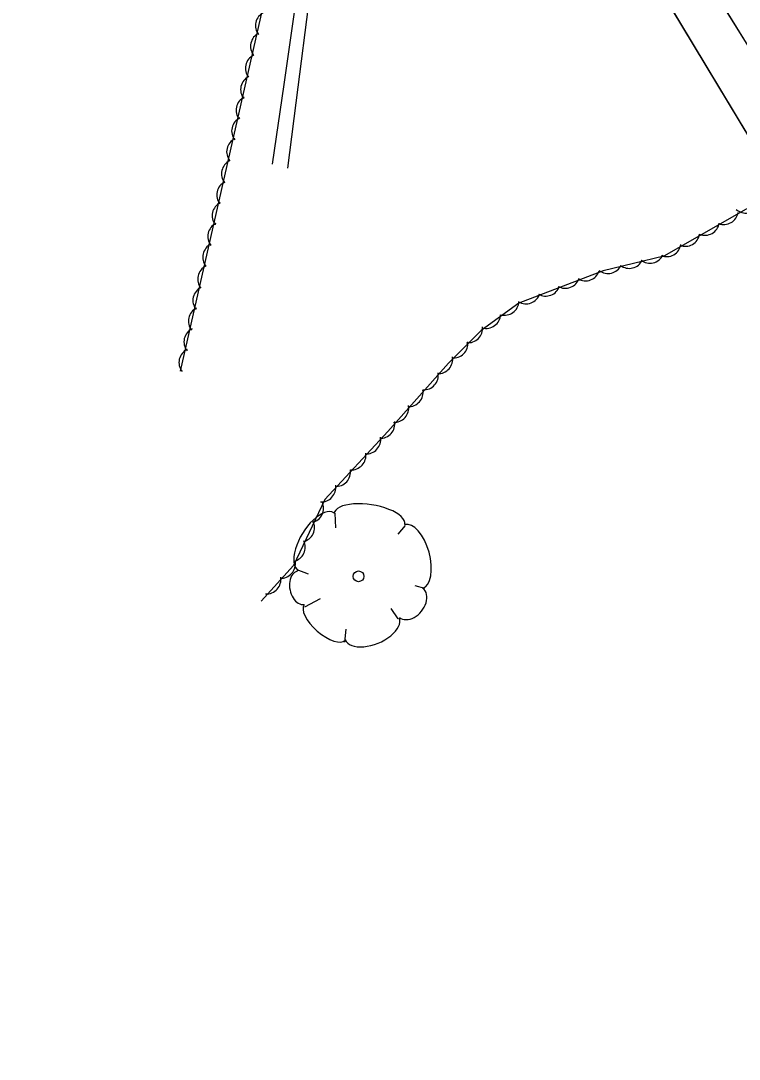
# Model space of a CAD drawing. Extents: x 954793 to 988390, y 1867850 to 1924428.
# Drawn here: x 956809.8 to 956989.3, y 1920811.5 to 1921071.1 of the extents above; entities that cross this region are included whole.
import ezdxf

# ---------------------------------------------------------------- set-up
doc = ezdxf.new("R2010")
doc.units = 0
for name, color, linetype in [('S_DITCHLINE', 7, 'Continuous'), ('S_FENCE', 7, 'Continuous'), ('S_TREE', 7, 'Continuous'), ('S_WATER_UTILITIES', 7, 'Continuous')]:
    doc.layers.add(name, color=color, linetype=linetype)

msp = doc.modelspace()

# ---------------------------------------------------------------- linework, layer by layer
at = {"layer": 'S_DITCHLINE'}
for points in [[(956916.69, 1921216.56), (956904.57, 1921204.44), (956887.24, 1921206.46), (956875.36, 1921194.28), (956876.19, 1921171.77), (956877.01, 1921149.25), (956880.54, 1921132), (956884.07, 1921114.75), (956881.21, 1921094.87), (956878.35, 1921074.98), (956875.49, 1921055.1), (956872.63, 1921035.22)], [(956918.47, 1921214.78), (956905.79, 1921199.92), (956900.52, 1921194.07), (956884.72, 1921190.3), (956883.83, 1921171.54), (956882.94, 1921152.79), (956884.86, 1921133.92), (956886.78, 1921115.06), (956884.19, 1921094.86), (956881.6, 1921074.66), (956879.01, 1921054.46), (956876.42, 1921034.26)]]:
    msp.add_lwpolyline(points, dxfattribs=at)
at = {"layer": 'S_FENCE'}
for points in [[(957027.45, 1921006.7), (956971.96, 1921096.52)], [(956991.7, 1921064.55), (956981.19, 1921081.57)]]:
    msp.add_lwpolyline(points, dxfattribs=at)
at = {"layer": 'S_TREE'}
for p, q in [((956888.23, 1920948.02), (956888.47, 1920944.33)), ((956905.83, 1920944.94), (956904.04, 1920942.77)), ((956878.76, 1920933.94), (956881.6, 1920932.85)), ((956910.77, 1920929.21), (956908.36, 1920929.82)), ((956880.8, 1920924.62), (956884.71, 1920926.71)), ((956904.07, 1920921.63), (956902.36, 1920924.19)), ((956890.75, 1920915.73), (956891.08, 1920919.02))]:
    msp.add_line(p, q, dxfattribs=at)
for points in [[(956849.73, 1920983.48), (956877.34, 1921105.45), (956876.1, 1921128.93), (956868.46, 1921161.73), (956867.58, 1921182.63), (956873.79, 1921193.6), (956881.84, 1921201.96), (956892.46, 1921207.97)], [(957079.02, 1920914.87), (957014.99, 1921020.03), (957004.69, 1921026.09), (956991.09, 1921023.96), (956970.45, 1921012.22), (956955.34, 1921008.55), (956934.24, 1921000.47), (956924.83, 1920993.62), (956916.67, 1920985.46), (956901.47, 1920968.4), (956885.78, 1920951.41), (956877.94, 1920934.91), (956869.89, 1920925.97)]]:
    msp.add_lwpolyline(points, dxfattribs=at)
msp.add_circle((956894.19, 1920932.21), 1.34, dxfattribs=at)
for centre, start, end in [((956872.08, 1921069.86), 116.4469, 218.0438), ((956870.84, 1921064.68), 116.4469, 218.0438), ((956869.56, 1921059.18), 116.4469, 218.0438), ((956868.35, 1921053.87), 116.4469, 218.0438), ((956867.22, 1921048.69), 116.4469, 218.0438), ((956866.12, 1921043.52), 116.4469, 218.0438), ((956864.87, 1921038.33), 116.4469, 218.0438), ((956863.59, 1921032.83), 116.4469, 218.0438), ((956862.39, 1921027.53), 116.4469, 218.0438), ((956861.25, 1921022.35), 116.4469, 218.0438), ((956991.02, 1921026.64), 228.102, 329.699), ((956985.48, 1921023.79), 248.8394, 350.4363), ((956860.16, 1921017.18), 116.4469, 218.0438), ((956980.75, 1921021.1), 248.8394, 350.4363), ((956975.83, 1921018.34), 248.8394, 350.4363), ((956858.91, 1921011.99), 116.4469, 218.0438), ((956971.16, 1921015.76), 248.8394, 350.4363), ((956961.84, 1921012.83), 232.8552, 334.4521), ((956966.99, 1921014.11), 232.8552, 334.4521), ((956857.63, 1921006.49), 116.4469, 218.0438), ((956956.56, 1921011.55), 232.8552, 334.4521), ((956945.87, 1921007.85), 240.1399, 341.7368), ((956950.88, 1921009.69), 240.1399, 341.7368), ((956856.43, 1921001.18), 116.4469, 218.0438), ((956940.96, 1921005.89), 240.1399, 341.7368), ((956930.65, 1921001.11), 255.2349, 356.8318), ((956936.02, 1921003.96), 240.1399, 341.7368), ((956855.29, 1920996), 116.4469, 218.0438), ((956926.06, 1920997.81), 255.2349, 356.8318), ((956854.2, 1920990.83), 116.4469, 218.0438), ((956921.57, 1920994.23), 264.2303, 5.8272), ((956917.89, 1920990.44), 264.2303, 5.8272), ((956852.95, 1920985.65), 116.4469, 218.0438), ((956914.1, 1920986.52), 267.4957, 9.0927), ((956910.48, 1920982.46), 267.4957, 9.0927), ((956906.7, 1920978.27), 267.4957, 9.0927), ((956903.09, 1920974.33), 267.4957, 9.0927), ((956899.63, 1920970.34), 267.4957, 9.0927), ((956896.1, 1920966.45), 266.4809, 8.0778), ((956892.4, 1920962.46), 266.4809, 8.0778), ((956888.55, 1920958.33), 266.4809, 8.0778), ((956884.87, 1920954.46), 266.4809, 8.0778), ((956881.81, 1920949.25), 283.7862, 25.3831), ((956879.56, 1920944.44), 283.7862, 25.3831), ((956877.22, 1920939.53), 283.7862, 25.3831), ((956874.77, 1920935.37), 267.1918, 8.7887), ((956871.15, 1920931.45), 267.1918, 8.7887)]:
    msp.add_arc(centre, 3.64, start, end, dxfattribs=at)
for centre, major_axis, ratio, start_param, end_param in [((956883.58, 1920940.86), (4.44, 7.23), 0.471018, 0, 3.141593), ((956896.9, 1920946.54), (-8.84, 1.36), 0.405113, 3.141593, 6.283186), ((956907.96, 1920937.2), (-2.2, 7.95), 0.482994, 3.141593, 6.283185), ((956879.74, 1920929.35), (-0.85, 4.14), 0.646762, 0, 3.141593), ((956907.35, 1920925.59), (2.94, 3.64), 0.711534, 3.141592, 6.283185), ((956885.73, 1920920.69), (-5.09, 4.42), 0.420543, 6.283185, 9.424777), ((956897.61, 1920919.07), (-6.74, -2.73), 0.529943, 0, 3.141593)]:
    msp.add_ellipse(centre, major_axis=major_axis, ratio=ratio, start_param=start_param, end_param=end_param, dxfattribs=at)
at = {"layer": 'S_WATER_UTILITIES'}
msp.add_line((957006.56, 1921017.54), (956963.81, 1921088.5), dxfattribs=at)
msp.add_lwpolyline([(957152.14, 1920779.34), (957118.83, 1920831.55), (957085.79, 1920885.1), (957054.52, 1920938.18), (957028.75, 1920979.22), (957006.56, 1921017.54), (956963.81, 1921088.5), (956921.49, 1921150.77), (956860.54, 1921248), (956823.27, 1921311.11), (956788.41, 1921370.78), (956758.62, 1921419.53), (956712.72, 1921496.52), (956664.99, 1921574.52), (956642.42, 1921611.66), (956593.23, 1921693.43), (956559.35, 1921746.64), (956513.09, 1921824.81)], dxfattribs=at)
msp.add_lwpolyline([(957152.14, 1920779.34), (957118.83, 1920831.55), (957085.79, 1920885.1), (957054.52, 1920938.18), (957028.75, 1920979.22), (957006.56, 1921017.54), (956963.81, 1921088.5), (956921.49, 1921150.77), (956860.54, 1921248), (956823.27, 1921311.11), (956788.41, 1921370.78), (956758.62, 1921419.53), (956712.72, 1921496.52), (956664.99, 1921574.52), (956642.42, 1921611.66), (956593.23, 1921693.43), (956559.35, 1921746.64), (956513.09, 1921824.81)], dxfattribs=at)

doc.saveas('drawing.dxf')
